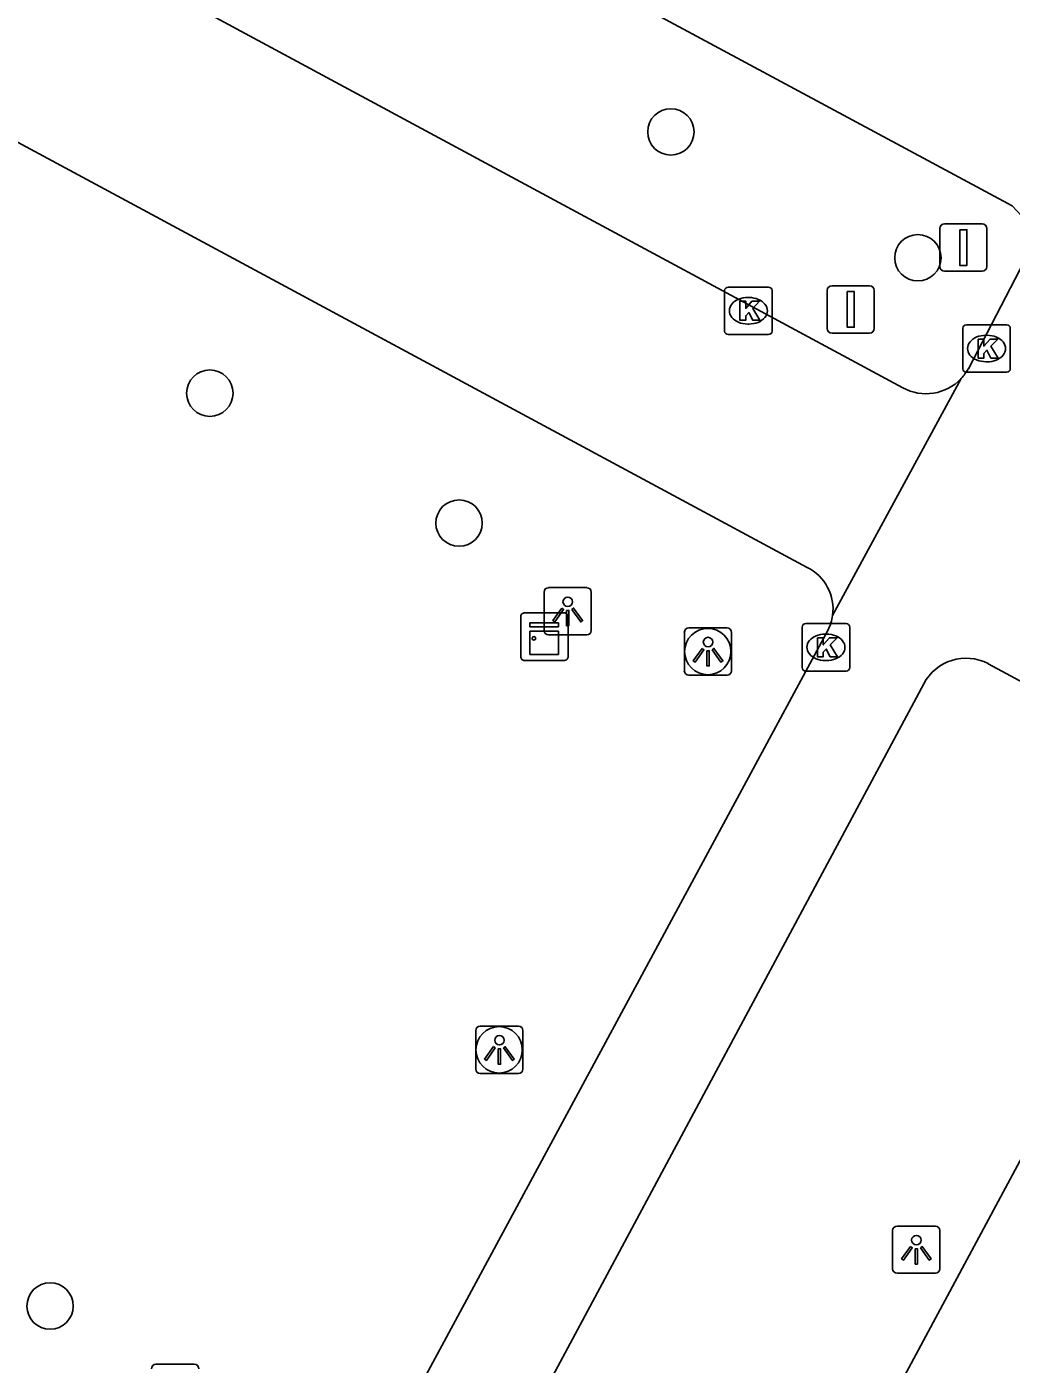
# Model space of a CAD drawing. Extents: x 159489 to 160304, y 383826 to 384530.
# Drawn here: x 159856.68 to 159877.42, y 384144.76 to 384172.94 of the extents above; entities that cross this region are included whole.
import ezdxf

# ---------------------------------------------------------------- set-up
doc = ezdxf.new("R2010")
doc.units = 0
for name, color, linetype in [('IMGEO_Boom', 7, 'Continuous'), ('IMGEO_Kast', 7, 'Continuous'), ('IMGEO_Kolk', 7, 'Continuous'), ('IMGEO_Lichtpunt', 7, 'Continuous'), ('IMGEO_OVBaan_gesloten', 7, 'Continuous'), ('IMGEO_Rijbaan_lokaal_gesloten', 7, 'Continuous'), ('IMGEO_Verkeersbordpaal', 7, 'Continuous'), ('IMGEO_Voetgangersgebied_gesloten', 7, 'Continuous')]:
    doc.layers.add(name, color=color, linetype=linetype)

msp = doc.modelspace()

# ---------------------------------------------------------------- linework, layer by layer
at = {"layer": 'IMGEO_Boom'}
for centre in [(159870.25, 384170.727), (159875.456, 384168.076), (159860.534, 384165.223), (159865.786, 384162.485), (159871.027, 384159.777), (159866.63, 384151.386), (159857.167, 384145.987)]:
    msp.add_circle(centre, 0.489, dxfattribs=at)
at = {"layer": 'IMGEO_Kast'}
for p, q in [((159867.085, 384159.666), (159867.085, 384160.507)), ((159867.085, 384160.507), (159867.085, 384159.666)), ((159867.16, 384160.591), (159868.001, 384160.591)), ((159868.001, 384160.591), (159867.16, 384160.591)), ((159868.085, 384160.516), (159868.085, 384159.675)), ((159868.085, 384159.675), (159868.085, 384160.516)), ((159868.01, 384159.591), (159867.169, 384159.591)), ((159867.169, 384159.591), (159868.01, 384159.591))]:
    msp.add_line(p, q, dxfattribs=at)
for points in [[(159867.28, 384160.381), (159867.88, 384160.381), (159867.88, 384160.296), (159867.28, 384160.296), (159867.28, 384160.381)], [(159867.28, 384160.206), (159867.88, 384160.206), (159867.88, 384159.717), (159867.28, 384159.717), (159867.28, 384160.206)]]:
    msp.add_lwpolyline(points, dxfattribs=at)
msp.add_circle((159867.364, 384160.055), 0.0377, dxfattribs=at)
for centre, start, end in [((159867.163, 384160.513), 92.4484, 184.2845), ((159867.163, 384160.513), 92.4484, 184.2845), ((159868.007, 384160.513), 2.4484, 94.2845), ((159868.007, 384160.513), 2.4484, 94.2845), ((159867.163, 384159.669), 182.4484, 274.2845), ((159867.163, 384159.669), 182.4484, 274.2845), ((159868.007, 384159.669), 272.4484, 4.2845), ((159868.007, 384159.669), 272.4484, 4.2845)]:
    msp.add_arc(centre, 0.0779, start, end, dxfattribs=at)
at = {"layer": 'IMGEO_Kolk'}
for p, q in [((159871.458, 384167.458), (159872.31, 384167.458)), ((159871.383, 384166.532), (159871.383, 384167.384)), ((159871.871, 384167.238), (159871.896, 384167.238)), ((159872.384, 384167.384), (159872.384, 384166.532)), ((159871.894, 384166.678), (159871.869, 384166.678)), ((159876.477, 384166.663), (159877.329, 384166.663)), ((159872.31, 384166.458), (159871.458, 384166.458)), ((159876.402, 384165.737), (159876.402, 384166.589)), ((159876.89, 384166.443), (159876.915, 384166.443)), ((159877.403, 384166.589), (159877.403, 384165.737)), ((159876.913, 384165.883), (159876.888, 384165.883)), ((159877.329, 384165.663), (159876.477, 384165.663)), ((159873.017, 384159.441), (159873.017, 384160.293)), ((159873.092, 384160.367), (159873.944, 384160.367)), ((159873.505, 384160.147), (159873.53, 384160.147)), ((159874.018, 384160.293), (159874.018, 384159.441)), ((159873.528, 384159.587), (159873.503, 384159.587)), ((159873.944, 384159.367), (159873.092, 384159.367))]:
    msp.add_line(p, q, dxfattribs=at)
for points in [[(159871.458, 384167.458), (159872.31, 384167.458)], [(159871.383, 384166.532), (159871.383, 384167.384)], [(159872.384, 384167.384), (159872.384, 384166.532)], [(159871.704, 384167.158), (159871.827, 384167.158), (159871.827, 384167.007), (159871.957, 384167.158), (159872.121, 384167.158), (159871.975, 384167.007), (159872.128, 384166.758), (159871.976, 384166.758), (159871.891, 384166.922), (159871.827, 384166.855), (159871.827, 384166.758), (159871.704, 384166.758), (159871.704, 384167.158)], [(159876.477, 384166.663), (159877.329, 384166.663)], [(159872.31, 384166.458), (159871.458, 384166.458)], [(159876.402, 384165.737), (159876.402, 384166.589)], [(159876.723, 384166.363), (159876.846, 384166.363), (159876.846, 384166.212), (159876.976, 384166.363), (159877.14, 384166.363), (159876.994, 384166.212), (159877.147, 384165.963), (159876.995, 384165.963), (159876.91, 384166.127), (159876.846, 384166.06), (159876.846, 384165.963), (159876.723, 384165.963), (159876.723, 384166.363)], [(159877.403, 384166.589), (159877.403, 384165.737)], [(159877.329, 384165.663), (159876.477, 384165.663)], [(159873.017, 384159.441), (159873.017, 384160.293)], [(159873.092, 384160.367), (159873.944, 384160.367)], [(159874.018, 384160.293), (159874.018, 384159.441)], [(159873.338, 384160.067), (159873.461, 384160.067), (159873.461, 384159.916), (159873.591, 384160.067), (159873.755, 384160.067), (159873.609, 384159.916), (159873.762, 384159.667), (159873.61, 384159.667), (159873.525, 384159.831), (159873.461, 384159.764), (159873.461, 384159.667), (159873.338, 384159.667), (159873.338, 384160.067)], [(159873.944, 384159.367), (159873.092, 384159.367)]]:
    msp.add_lwpolyline(points, dxfattribs=at)
for centre, start, end in [((159871.46, 384167.382), 91.552, 178.448), ((159871.46, 384167.382), 91.552, 178.448), ((159872.308, 384167.382), 1.552, 88.448), ((159872.308, 384167.382), 1.552, 88.448), ((159876.479, 384166.587), 91.552, 178.448), ((159876.479, 384166.587), 91.552, 178.448), ((159877.327, 384166.587), 1.552, 88.448), ((159877.327, 384166.587), 1.552, 88.448), ((159871.46, 384166.534), 181.552, 268.448), ((159871.46, 384166.534), 181.552, 268.448), ((159872.308, 384166.534), 271.552, 358.448), ((159872.308, 384166.534), 271.552, 358.448), ((159876.479, 384165.739), 181.552, 268.448), ((159876.479, 384165.739), 181.552, 268.448), ((159877.327, 384165.739), 271.552, 358.448), ((159877.327, 384165.739), 271.552, 358.448), ((159873.094, 384160.291), 91.552, 178.448), ((159873.094, 384160.291), 91.552, 178.448), ((159873.942, 384160.291), 1.552, 88.448), ((159873.942, 384160.291), 1.552, 88.448), ((159873.094, 384159.443), 181.552, 268.448), ((159873.094, 384159.443), 181.552, 268.448), ((159873.942, 384159.443), 271.552, 358.448), ((159873.942, 384159.443), 271.552, 358.448)]:
    msp.add_arc(centre, 0.0765, start, end, dxfattribs=at)
for centre, major_axis, ratio, start_param, end_param in [((159871.87, 384166.958), (-0.387, 0.002), 0.722429, 4.712389, 7.853982), ((159871.895, 384166.958), (-0.39, 0.002), 0.717154, 1.570796, 4.712389), ((159876.889, 384166.163), (-0.387, 0.002), 0.722429, 4.712389, 7.853982), ((159876.914, 384166.163), (-0.39, 0.002), 0.717154, 1.570796, 4.712389), ((159873.504, 384159.867), (-0.387, 0.002), 0.722429, 4.712389, 7.853982), ((159873.529, 384159.867), (-0.39, 0.002), 0.717154, 1.570796, 4.712389)]:
    msp.add_ellipse(centre, major_axis=major_axis, ratio=ratio, start_param=start_param, end_param=end_param, dxfattribs=at)
at = {"layer": 'IMGEO_Lichtpunt'}
for p, q in [((159867.577, 384161.029), (159867.577, 384160.222)), ((159867.577, 384161.029), (159867.577, 384160.222)), ((159868.479, 384161.124), (159867.671, 384161.124)), ((159868.479, 384161.124), (159867.671, 384161.124)), ((159868.573, 384160.222), (159868.573, 384161.029)), ((159868.573, 384160.222), (159868.573, 384161.029)), ((159867.671, 384160.128), (159868.479, 384160.128)), ((159867.671, 384160.128), (159868.479, 384160.128)), ((159870.534, 384160.18), (159870.534, 384159.373)), ((159870.534, 384160.18), (159870.534, 384159.373)), ((159871.436, 384160.275), (159870.628, 384160.275)), ((159871.436, 384160.275), (159870.628, 384160.275)), ((159871.53, 384159.373), (159871.53, 384160.18)), ((159871.53, 384159.373), (159871.53, 384160.18)), ((159870.628, 384159.279), (159871.436, 384159.279)), ((159870.628, 384159.279), (159871.436, 384159.279)), ((159866.137, 384151.789), (159866.137, 384150.982)), ((159866.137, 384151.789), (159866.137, 384150.982)), ((159867.039, 384151.884), (159866.231, 384151.884)), ((159867.039, 384151.884), (159866.231, 384151.884)), ((159867.133, 384150.982), (159867.133, 384151.789)), ((159867.133, 384150.982), (159867.133, 384151.789)), ((159866.231, 384150.888), (159867.039, 384150.888)), ((159866.231, 384150.888), (159867.039, 384150.888)), ((159874.924, 384147.578), (159874.924, 384146.771)), ((159874.924, 384147.578), (159874.924, 384146.771)), ((159875.826, 384147.673), (159875.018, 384147.673)), ((159875.826, 384147.673), (159875.018, 384147.673)), ((159875.92, 384146.771), (159875.92, 384147.578)), ((159875.92, 384146.771), (159875.92, 384147.578)), ((159875.018, 384146.677), (159875.826, 384146.677)), ((159875.018, 384146.677), (159875.826, 384146.677)), ((159860.206, 384144.76), (159859.398, 384144.76)), ((159860.206, 384144.76), (159859.398, 384144.76))]:
    msp.add_line(p, q, dxfattribs=at)
for points in [[(159867.951, 384160.693), (159867.99, 384160.665), (159867.802, 384160.403), (159867.764, 384160.43), (159867.951, 384160.693)], [(159868.163, 384160.665), (159868.201, 384160.692), (159868.388, 384160.43), (159868.349, 384160.402), (159868.163, 384160.665)], [(159868.053, 384160.645), (159868.1, 384160.645), (159868.1, 384160.323), (159868.053, 384160.323), (159868.053, 384160.645)], [(159870.908, 384159.844), (159870.947, 384159.816), (159870.759, 384159.554), (159870.721, 384159.581), (159870.908, 384159.844)], [(159871.12, 384159.816), (159871.158, 384159.843), (159871.345, 384159.581), (159871.306, 384159.553), (159871.12, 384159.816)], [(159871.01, 384159.796), (159871.057, 384159.796), (159871.057, 384159.474), (159871.01, 384159.474), (159871.01, 384159.796)], [(159866.511, 384151.453), (159866.55, 384151.425), (159866.362, 384151.163), (159866.324, 384151.19), (159866.511, 384151.453)], [(159866.613, 384151.405), (159866.66, 384151.405), (159866.66, 384151.083), (159866.613, 384151.083), (159866.613, 384151.405)], [(159866.723, 384151.425), (159866.761, 384151.452), (159866.948, 384151.19), (159866.909, 384151.162), (159866.723, 384151.425)], [(159875.298, 384147.242), (159875.337, 384147.214), (159875.149, 384146.952), (159875.111, 384146.979), (159875.298, 384147.242)], [(159875.4, 384147.194), (159875.447, 384147.194), (159875.447, 384146.872), (159875.4, 384146.872), (159875.4, 384147.194)], [(159875.51, 384147.214), (159875.548, 384147.241), (159875.735, 384146.979), (159875.696, 384146.951), (159875.51, 384147.214)]]:
    msp.add_lwpolyline(points, dxfattribs=at)
for centre in [(159868.076, 384160.827), (159871.033, 384159.978), (159866.636, 384151.587), (159875.423, 384147.376)]:
    msp.add_circle(centre, 0.0994, dxfattribs=at)
for centre, start, end in [((159867.671, 384161.029), 90, 180), ((159867.671, 384161.029), 90, 180), ((159868.479, 384161.029), 0, 90), ((159868.479, 384161.029), 0, 90), ((159867.671, 384160.222), 180, 270), ((159867.671, 384160.222), 180, 270), ((159868.479, 384160.222), 270, 0), ((159868.479, 384160.222), 270, 360), ((159870.628, 384160.18), 90, 180), ((159870.628, 384160.18), 90, 180), ((159871.436, 384160.18), 0, 90), ((159871.436, 384160.18), 0, 90), ((159870.628, 384159.373), 180, 270), ((159870.628, 384159.373), 180, 270), ((159871.436, 384159.373), 270, 0), ((159871.436, 384159.373), 270, 360), ((159866.231, 384151.789), 90, 180), ((159866.231, 384151.789), 90, 180), ((159867.039, 384151.789), 0, 90), ((159867.039, 384151.789), 0, 90), ((159866.231, 384150.982), 180, 270), ((159866.231, 384150.982), 180, 270), ((159867.039, 384150.982), 270, 0), ((159867.039, 384150.982), 270, 360), ((159875.018, 384147.578), 90, 180), ((159875.018, 384147.578), 90, 180), ((159875.826, 384147.578), 0, 90), ((159875.826, 384147.578), 0, 90), ((159875.018, 384146.771), 180, 270), ((159875.018, 384146.771), 180, 270), ((159875.826, 384146.771), 270, 0), ((159875.826, 384146.771), 270, 360), ((159859.398, 384144.665), 90, 180), ((159859.398, 384144.665), 90, 180), ((159860.206, 384144.665), 0, 90), ((159860.206, 384144.665), 0, 90)]:
    msp.add_arc(centre, 0.0946, start, end, dxfattribs=at)
at = {"layer": 'IMGEO_OVBaan_gesloten'}
msp.add_lwpolyline([(159851.185, 384099.877), (159859.407, 384115.156), (159875.621, 384145.351), (159877.35, 384148.57), (159879.235, 384152.071), (159881.839, 384156.886)], dxfattribs=at)
at = {"layer": 'IMGEO_Rijbaan_lokaal_gesloten'}
msp.add_lwpolyline([(159877.443, 384169.17), (159836.881, 384190.972)], dxfattribs=at)
at = {"layer": 'IMGEO_Verkeersbordpaal'}
for p, q in [((159875.918, 384167.89), (159875.918, 384168.69)), ((159875.918, 384168.69), (159875.918, 384167.89)), ((159876.018, 384168.79), (159876.808, 384168.79)), ((159876.808, 384168.79), (159876.018, 384168.79)), ((159876.908, 384168.69), (159876.908, 384167.89)), ((159876.908, 384167.89), (159876.908, 384168.69)), ((159876.808, 384167.79), (159876.018, 384167.79)), ((159876.018, 384167.79), (159876.808, 384167.79)), ((159873.646, 384167.487), (159874.436, 384167.487)), ((159874.436, 384167.487), (159873.646, 384167.487)), ((159873.546, 384166.587), (159873.546, 384167.387)), ((159873.546, 384167.387), (159873.546, 384166.587)), ((159874.536, 384167.387), (159874.536, 384166.587)), ((159874.536, 384166.587), (159874.536, 384167.387)), ((159874.436, 384166.487), (159873.646, 384166.487)), ((159873.646, 384166.487), (159874.436, 384166.487))]:
    msp.add_line(p, q, dxfattribs=at)
for points in [[(159876.338, 384168.665), (159876.488, 384168.665), (159876.488, 384167.915), (159876.338, 384167.915), (159876.338, 384168.665)], [(159873.966, 384167.362), (159874.116, 384167.362), (159874.116, 384166.612), (159873.966, 384166.612), (159873.966, 384167.362)]]:
    msp.add_lwpolyline(points, dxfattribs=at)
for centre, start, end in [((159876.018, 384168.69), 90, 180), ((159876.018, 384168.69), 90, 180), ((159876.808, 384168.69), 0, 90), ((159876.808, 384168.69), 360, 90), ((159876.018, 384167.89), 180, 270), ((159876.018, 384167.89), 180, 270), ((159876.808, 384167.89), 270, 0), ((159876.808, 384167.89), 270, 0), ((159873.646, 384167.387), 90, 180), ((159873.646, 384167.387), 90, 180), ((159874.436, 384167.387), 0, 90), ((159874.436, 384167.387), 360, 90), ((159873.646, 384166.587), 180, 270), ((159873.646, 384166.587), 180, 270), ((159874.436, 384166.587), 270, 0), ((159874.436, 384166.587), 270, 0)]:
    msp.add_arc(centre, 0.1, start, end, dxfattribs=at)
at = {"layer": 'IMGEO_Voetgangersgebied_gesloten'}
for points in [[(159875.137, 384165.334), (159833.842, 384187.583)], [(159828.032, 384185.836), (159873.122, 384161.552)], [(159877.443, 384169.17), (159877.835, 384168.75), (159877.8, 384168.201), (159876.519, 384165.738)], [(159876.366, 384165.529), (159873.658, 384160.537)], [(159873.563, 384160.232), (159864.468, 384143.379)], [(159876.938, 384159.522), (159881.839, 384156.886)], [(159865.52, 384140.339), (159875.579, 384159.098)]]:
    msp.add_lwpolyline(points, dxfattribs=at)
for centre, radius, start, end in [((159875.625, 384166.231), 1.021, 241.4705, 316.5609), ((159875.589, 384166.258), 1.065, 316.8097, 330.7778), ((159872.687, 384160.673), 0.98, 352.0068, 63.6684), ((159872.678, 384160.675), 0.99, 333.411, 351.9879), ((159876.471, 384158.628), 1.009, 62.4341, 152.2212)]:
    msp.add_arc(centre, radius, start, end, dxfattribs=at)

doc.saveas('drawing.dxf')
